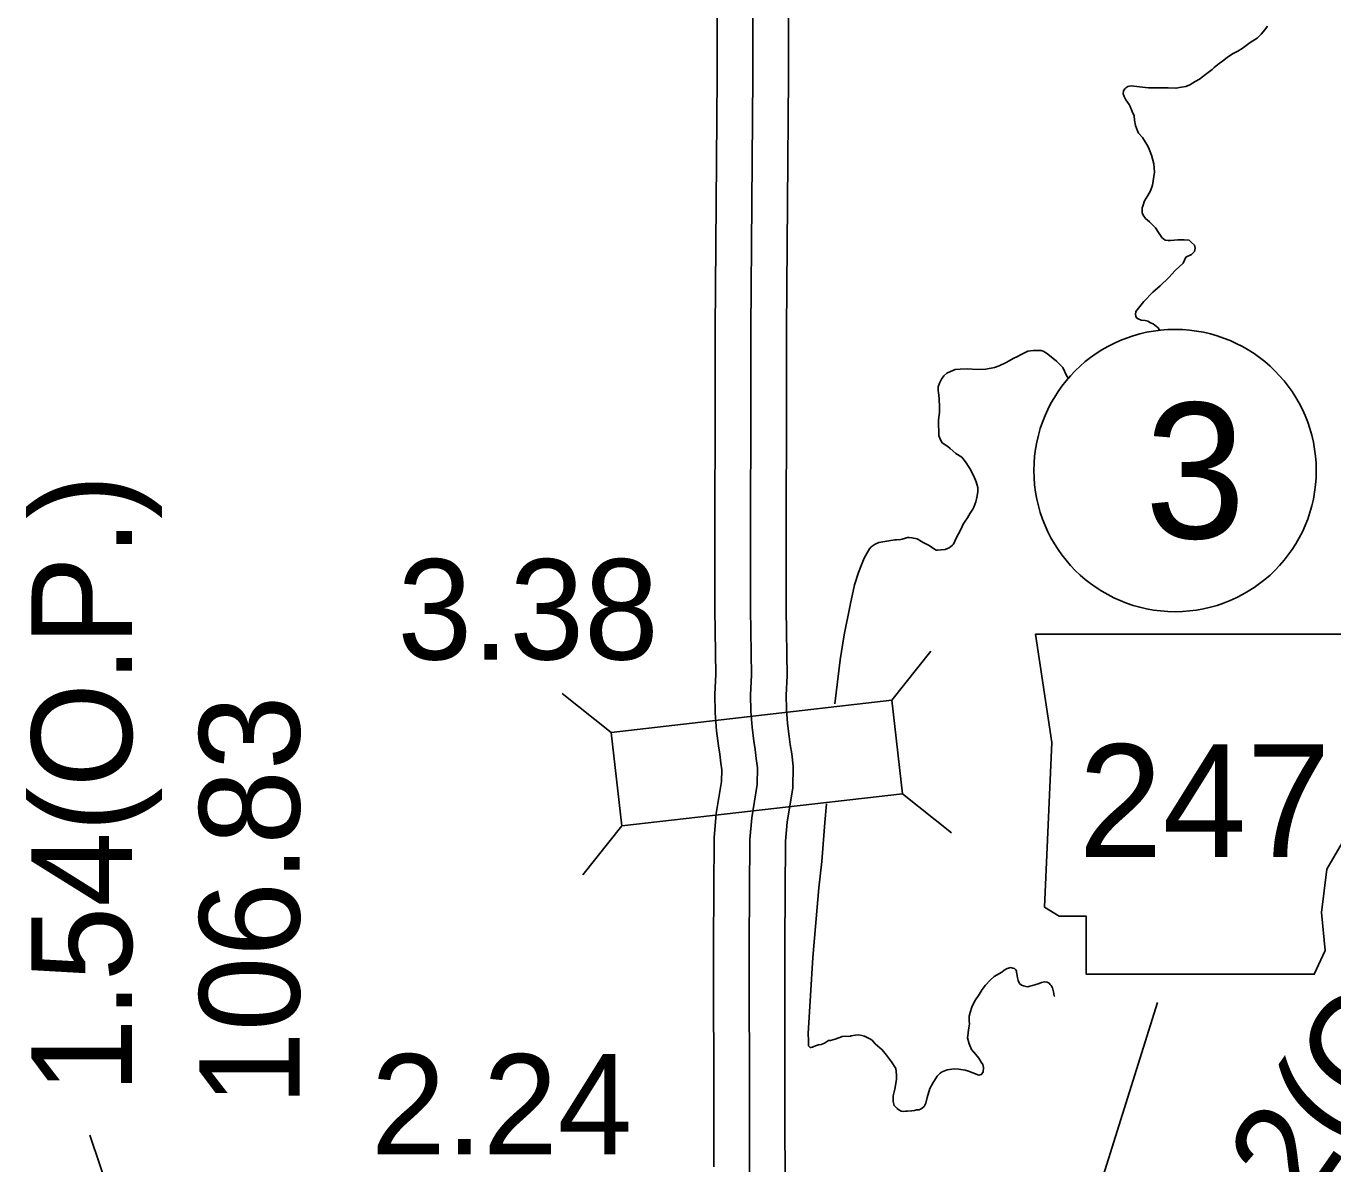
# Model space of a CAD drawing. Extents: x 31699 to 244310, y -8841 to 11474.
# Drawn here: x 100387.1 to 100753.7, y 3092.6 to 3411.9 of the extents above; entities that cross this region are included whole.
import ezdxf

# ---------------------------------------------------------------- set-up
doc = ezdxf.new("R2010")
doc.units = 0
for name, color, linetype in [('B_Logo', 7, 'Continuous'), ('G-ANNO-TEXT', 7, 'Continuous'), ('R_Border Notes', 7, 'Continuous'), ('R_Draft', 7, 'Continuous'), ('R_XS_EARTHWORK_STAGE1', 7, 'Continuous'), ('R_XS_EARTHWORK_STAGE2', 7, 'Continuous'), ('S_WALL', 7, 'Continuous')]:
    doc.layers.add(name, color=color, linetype=linetype)

msp = doc.modelspace()

# ---------------------------------------------------------------- linework, layer by layer
at = {"layer": 'B_Logo'}
msp.add_lwpolyline([(100590.07, 3089.96), (100589.99, 3104.52), (100589.92, 3154.53), (100590.15, 3183.64), (100590.66, 3189.73), (100592.19, 3199.03), (100592.26, 3203.71), (100591.95, 3206.37), (100591.58, 3208.91), (100591.28, 3211.17), (100590.75, 3215.17), (100590.42, 3219.64), (100590.29, 3224.24), (100590.61, 3229.72), (100590.33, 3248.21), (100590.38, 3326.74), (100590.99, 3397.72), (100591.07, 3487.13)], dxfattribs=at)
at = {"layer": 'G-ANNO-TEXT'}
msp.add_lwpolyline([(100670.28, 3241.25), (100674.85, 3210.8), (100672.82, 3164.61), (100676.88, 3162.07), (100684.49, 3162.07), (100684.49, 3145.83), (100748.44, 3145.83), (100751.49, 3152.43), (100750.47, 3163.09), (100752, 3175.27), (100757.58, 3184.91), (100761.13, 3192.02), (100766.21, 3199.63), (100769.25, 3207.75), (100771.79, 3214.35), (100776.36, 3219.93), (100777.37, 3223.49), (100775.34, 3226.02), (100759.61, 3226.02), (100763.16, 3233.13), (100763.67, 3237.7), (100761.56, 3241.2)], close=True, dxfattribs=at)
msp.add_lwpolyline([(100601.26, 3015.16), (100671.57, 3032.86), (100704.46, 3137.9)], dxfattribs=at)
at = {"layer": 'R_Border Notes'}
msp.add_circle((100709.42, 3287.15), 39.6, dxfattribs=at)
at = {"layer": 'R_Draft'}
for points in [[(100695.59, 3394.56), (100696.18, 3394.9), (100697.11, 3395.12), (100699.45, 3394.82), (100701.98, 3394.52), (100707.51, 3394.54), (100709.64, 3394.44), (100711.23, 3394.74), (100712.43, 3394.96), (100713.56, 3395.37), (100715.01, 3396.33), (100716.26, 3396.95), (100717.97, 3398.25), (100719.82, 3399.68), (100720.41, 3400.22), (100721.79, 3401.38), (100722.71, 3401.99), (100724.03, 3403.08), (100725.48, 3404.11), (100727, 3404.8), (100728.25, 3405.62), (100730.49, 3407.26), (100732.47, 3408.49), (100733.52, 3409.58), (100734.64, 3410.86), (100735.35, 3411.87)], [(100705.06, 3326.55), (100704.64, 3327.19), (100703.76, 3327.92), (100703.29, 3328.31), (100702.55, 3328.56), (100701.81, 3329.09), (100701.01, 3329.27), (100699.88, 3329.32), (100699.07, 3329.71), (100698.6, 3329.97), (100698.4, 3330.44), (100698.32, 3330.97), (100698.44, 3331.77), (100699.49, 3333.19), (100700.67, 3334.61), (100703.16, 3337.25), (100705.26, 3339.02), (100707.63, 3341.33), (100709.46, 3343.3), (100711.7, 3345.33), (100712.47, 3347.01), (100714.06, 3347.77), (100714.84, 3348.59), (100715.03, 3349.53), (100714.82, 3350.39), (100714.07, 3351.18), (100713.4, 3351.77), (100711.93, 3351.88), (100710.2, 3351.85), (100709.2, 3351.77), (100708.14, 3351.69), (100707.47, 3351.68), (100706.67, 3351.8), (100705.66, 3352.58), (100704.91, 3353.71), (100703.89, 3355.23), (100702.95, 3356.21), (100702.27, 3356.94), (100701.12, 3357.92), (100700.44, 3358.84), (100700.24, 3359.24), (100700.17, 3359.51), (100700.16, 3360.24), (100700.21, 3360.91), (100700.41, 3361.38), (100700.85, 3362.86), (100701.76, 3364.34), (100702.54, 3365.62), (100703.12, 3367.23), (100703.66, 3370.91), (100703.49, 3373.25), (100702.79, 3375.64), (100702.17, 3377.3), (100701.69, 3378.36), (100701.07, 3379.42), (100700.26, 3380.61), (100699.17, 3381.86), (100698.83, 3382.52), (100698.27, 3383.98), (100698.05, 3385.52), (100697.9, 3386.71), (100697.42, 3387.91), (100696.86, 3389.3), (100696.52, 3389.83), (100695.64, 3391.15), (100695.16, 3392.15), (100694.88, 3392.88), (100694.93, 3393.75), (100695.33, 3394.29), (100695.59, 3394.56)], [(100613.97, 3221.68), (100615.45, 3234.05), (100616.61, 3241.08), (100618.28, 3249.39), (100619.53, 3255.08), (100620.61, 3258.57), (100621.45, 3260.72), (100622.22, 3262.54), (100623, 3264.02), (100623.65, 3265.16), (100624.17, 3265.77), (100624.96, 3266.32), (100625.29, 3266.52), (100626.28, 3266.94), (100628.54, 3267.38), (100630.8, 3267.68), (100631.27, 3267.75), (100632.46, 3267.84), (100632.86, 3267.91), (100633.79, 3268.19), (100634.32, 3268.33), (100634.79, 3268.34), (100635.59, 3268.29), (100637.06, 3267.98), (100638.33, 3267.2), (100638.53, 3267.07), (100640.41, 3266.09), (100641.62, 3265.24), (100642.43, 3264.79), (100642.9, 3264.8), (100643.83, 3264.88), (100644.89, 3265.03), (100645.55, 3265.24), (100646.02, 3265.45), (100647, 3266.2), (100647.27, 3266.53), (100648.04, 3268.15), (100648.62, 3269.43), (100649.4, 3270.84), (100649.98, 3272.12), (100650.5, 3272.93), (100651.22, 3273.87), (100651.93, 3275.15), (100652.72, 3276.3), (100652.97, 3276.91), (100653.55, 3278.39), (100653.8, 3279.59), (100654.11, 3281.2), (100654.09, 3282.4), (100653.6, 3283.99), (100652.98, 3285.59), (100651.81, 3287.77), (100650.65, 3289.62), (100649.64, 3290.88), (100647.89, 3291.98), (100646.34, 3293.3), (100645.66, 3293.89), (100644.12, 3294.93), (100643.5, 3295.92), (100643.15, 3296.98), (100643.13, 3298.45), (100643.05, 3299.59), (100643.09, 3301.39), (100643.33, 3303.46), (100643.3, 3305.13), (100643.27, 3307.07), (100643.12, 3308.27), (100642.97, 3309.6), (100642.95, 3310.67), (100643.34, 3311.68), (100643.53, 3312.08), (100643.92, 3312.75), (100644.57, 3313.77), (100645.43, 3314.45), (100646.42, 3314.93), (100647.74, 3315.48), (100649.14, 3315.64), (100651.2, 3315.74), (100653.87, 3315.51), (100656.33, 3315.62), (100658.79, 3316.06), (100660.05, 3316.55), (100662.03, 3317.45), (100664.21, 3318.68), (100665.07, 3319.1), (100666.39, 3319.78), (100668.11, 3320.61), (100669.64, 3320.84), (100671.84, 3320.8), (100672.44, 3320.68), (100673.11, 3320.29), (100673.72, 3319.83), (100676.14, 3317.87), (100677.9, 3316.03), (100679, 3313.84), (100679.38, 3313.04)], [(100631.28, 3117.59), (100631.06, 3119.39), (100629.9, 3121.24), (100628.47, 3123.08), (100627.25, 3124.6), (100625.29, 3126.31), (100624.41, 3127.29), (100623.61, 3127.82), (100622.27, 3128.46), (100621.53, 3128.65), (100620.66, 3128.77), (100619.73, 3128.69), (100618.6, 3128.54), (100618.34, 3128.47), (100616.07, 3128.3), (100615.35, 3128.09), (100614.82, 3127.88), (100614.02, 3127.6), (100612.76, 3127.24), (100612.16, 3127.17), (100611.11, 3126.48), (100610.18, 3126.14), (100609.38, 3125.99), (100608.52, 3125.71), (100607.93, 3125.43), (100607.73, 3125.36), (100607.33, 3125.29), (100607.06, 3125.29), (100606.93, 3125.35), (100606.59, 3125.75), (100606.57, 3127.21), (100606.47, 3129.15), (100607.82, 3150.47), (100609.47, 3170.06), (100610.29, 3177.48), (100611.13, 3188.38), (100611.65, 3193.67)], [(100675.66, 3139.53), (100675.5, 3139.78), (100675.35, 3140.91), (100675.01, 3141.98), (100674.66, 3142.64), (100674.39, 3142.97), (100674.05, 3143.3), (100673.58, 3143.56), (100672.78, 3143.68), (100671.99, 3143.53), (100671.26, 3143.19), (100670.07, 3142.83), (100669.4, 3142.69), (100668.67, 3142.48), (100668.08, 3142.27), (100667.61, 3142.33), (100666.87, 3142.58), (100666.34, 3142.78), (100665.8, 3143.23), (100665.39, 3144.1), (100665.17, 3144.83), (100665.03, 3145.89), (100664.95, 3146.43), (100664.95, 3146.76), (100664.67, 3147.16), (100664.34, 3147.42), (100663.94, 3147.55), (100663.34, 3147.67), (100662.34, 3147.45), (100661.48, 3146.91), (100660.82, 3146.43), (100658.71, 3145.19), (100657.53, 3144.11), (100656.28, 3142.75), (100655.3, 3141.53), (100654.46, 3140.12), (100653.28, 3138.36), (100652.38, 3136.61), (100651.93, 3135.07), (100651.68, 3134.07), (100651.62, 3133.53), (100651.64, 3132.6), (100651.71, 3131.86), (100651.6, 3130.73), (100651.35, 3129.45), (100651.35, 3129.25), (100651.17, 3127.98), (100651.66, 3126.25), (100652.35, 3124.73), (100653.51, 3123.28), (100654.39, 3122.22), (100655, 3121.16), (100655.48, 3120.5), (100655.69, 3119.64), (100655.58, 3118.37), (100655.05, 3117.69), (100654.39, 3117.48), (100652.65, 3118.12), (100651.51, 3118.64), (100650.57, 3118.89), (100648.71, 3119.2), (100647.44, 3119.24), (100645.51, 3118.95), (100644.12, 3118.46), (100643.53, 3118.05), (100642.67, 3117.23), (100642.22, 3116.49), (100641.44, 3115.28), (100640.66, 3113.73), (100639.83, 3111.24), (100639.46, 3109.64), (100639, 3108.69), (100638.61, 3108.35), (100638.15, 3108.01), (100637.62, 3107.8), (100636.89, 3107.73), (100636.29, 3107.58), (100635.49, 3107.44), (100634.36, 3107.35), (100633.76, 3107.34), (100633.3, 3107.27), (100632.56, 3107.39), (100631.96, 3107.78), (100631.49, 3108.18), (100630.61, 3108.96), (100630.33, 3110.09), (100630.37, 3111.7), (100630.81, 3113.57), (100631.05, 3115.18), (100631.3, 3116.32), (100631.28, 3117.59)]]:
    msp.add_lwpolyline(points, dxfattribs=at)
at = {"layer": 'R_XS_EARTHWORK_STAGE1'}
for p, q in [((100629.94, 3222.7), (100640.88, 3236.48)), ((100551.25, 3213.68), (100537.47, 3224.62)), ((100632.94, 3196.47), (100646.73, 3185.53)), ((100554.26, 3187.45), (100543.31, 3173.67))]:
    msp.add_line(p, q, dxfattribs=at)
msp.add_lwpolyline([(100554.26, 3187.45), (100632.94, 3196.47), (100629.94, 3222.7), (100551.25, 3213.68)], close=True, dxfattribs=at)
at = {"layer": 'R_XS_EARTHWORK_STAGE2'}
for points in [[(100580.06, 3091.75), (100579.99, 3104.48), (100579.92, 3154.56), (100580.16, 3184.1), (100580.73, 3190.96), (100582.2, 3199.92), (100582.25, 3203.21), (100582.03, 3205.08), (100581.67, 3207.53), (100581.37, 3209.86), (100580.8, 3214.15), (100580.43, 3219.12), (100580.28, 3224.39), (100580.6, 3229.94), (100580.33, 3248.14), (100580.38, 3326.78), (100580.99, 3397.77), (100581.07, 3487.15)], [(100600.08, 3088.18), (100599.99, 3104.55), (100599.92, 3154.5), (100600.15, 3183.19), (100600.6, 3188.5), (100602.18, 3198.15), (100602.26, 3204.21), (100601.87, 3207.67), (100601.48, 3210.29), (100601.19, 3212.48), (100600.71, 3216.19), (100600.41, 3220.15), (100600.3, 3224.1), (100600.61, 3229.51), (100600.33, 3248.29), (100600.37, 3326.69), (100600.99, 3397.67), (100601.07, 3487.11)]]:
    msp.add_lwpolyline(points, dxfattribs=at)
at = {"layer": 'S_WALL'}
msp.add_line((100435.88, 3009.12), (100404.95, 3100.62), dxfattribs=at)

# ---------------------------------------------------------------- texts
at = {"layer": 'G-ANNO-TEXT'}
msp.add_text('247', height=31.68, dxfattribs=at).set_placement((100682.32, 3178.67))
at = {"layer": 'R_Border Notes'}
msp.add_text('3', height=38.02, dxfattribs=at).set_placement((100700.92, 3268.14))
at = {"layer": 'S_WALL'}
for s, height, rotation, p in [('1.54(O.P.)', 28.16, 90, (100416.78, 3112.43)), ('106.83', 28.16, 90, (100463.84, 3108.86)), ('107.01(U.P.)', 28.1599, 55, (100752.93, 3021.76)), ('0.92(O.P.)', 28.16, 55, (100715.46, 3036))]:
    msp.add_text(s, height=height, rotation=rotation, dxfattribs=at).set_placement(p)
for s, p in [('3.38', (100491.28, 3234.13)), ('2.24', (100483.86, 3095.23))]:
    msp.add_text(s, height=28.16, dxfattribs=at).set_placement(p)

doc.saveas('drawing.dxf')
